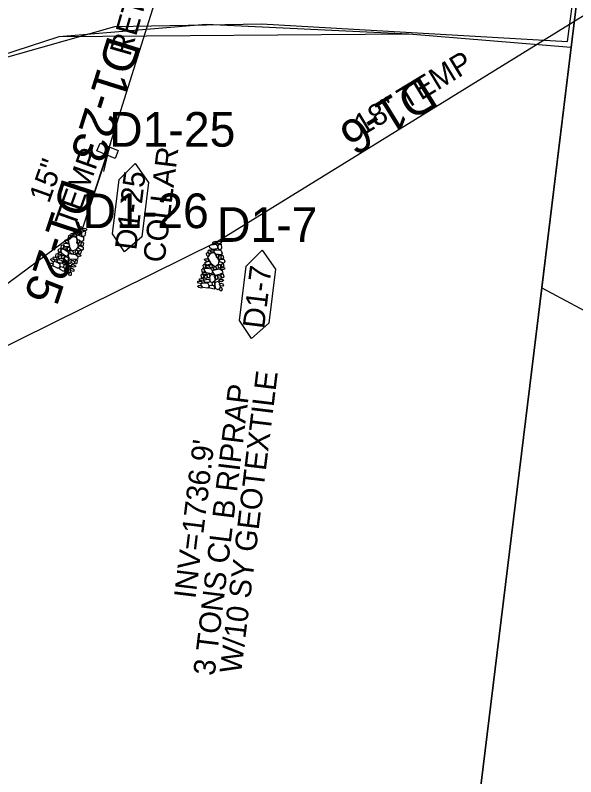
# Model space of a CAD drawing. Extents: x 465700 to 483515, y 488970 to 507540.
# Drawn here: x 481102.1 to 481231.5, y 490088.5 to 490264.2 of the extents above; entities that cross this region are included whole.
import ezdxf

# ---------------------------------------------------------------- set-up
doc = ezdxf.new("R2010")
doc.units = 0
for name, color, linetype in [('Exist Plan Preparation Watershed Blue', 7, 'Continuous'), ('Prop Drainage Structure Box Number Symbol CELL', 7, 'Continuous'), ('Prop Drainage Structure Pipe Collar CELL', 7, 'Continuous'), ('Prop Drainage Structure Pipe Collar Label', 7, 'Continuous'), ('Prop Drainage Structure Pipe CSP 15in', 7, 'Continuous'), ('Prop Drainage Structure Pipe CSP 15in Label', 7, 'Continuous'), ('Prop Drainage Structure Pipe CSP 18in', 7, 'Continuous'), ('Prop Drainage Structure Pipe CSP 18in Label', 7, 'Continuous'), ('Prop Drainage Structure Pipe Plug Label', 7, 'Continuous'), ('Prop Drainage Structure Tops and Inverts LABEL', 7, 'Continuous'), ('Prop Erosion Rip Rap Pad at Outlet CELL', 7, 'Continuous'), ('Prop Erosion Rip Rap Pad at Outlet Label', 7, 'Continuous'), ('Prop NEU Channel Block Detail Label', 7, 'Continuous'), ('Scratch_Level_4', 7, 'Continuous'), ('Scratch_Level_8', 7, 'Continuous')]:
    doc.layers.add(name, color=color, linetype=linetype)

msp = doc.modelspace()

# ---------------------------------------------------------------- linework, layer by layer
at = {"layer": 'Exist Plan Preparation Watershed Blue'}
for points in [[(481178.35, 489921.07), (481181.18, 489944.23), (481192.1, 489942.89), (481199.42, 490002.85), (481223.67, 490201.37), (481232.65, 490274.58), (481301.55, 490839.02), (481357.88, 490832.14), (481339.74, 490683.62), (481315.49, 490485.09), (481303.36, 490385.83), (481279.12, 490187.3), (481254.87, 489988.78), (481242.75, 489889.52)], [(480982.54, 490200.49), (481022.64, 490226.93), (481057.88, 490239.62), (481085.68, 490250.52), (481125.08, 490261.61), (481159, 490262.25), (481229.67, 490258.2), (481254.1, 490443.2), (481288.29, 490738.89), (481339.74, 490683.62), (481381.2, 490650.46), (481429.31, 490629.05), (481609.7, 490592.3), (481802.24, 490660.02), (481819.54, 490679.79), (481842.61, 490718.46), (481669.68, 490775.55), (481613.6, 490791.65)]]:
    msp.add_lwpolyline(points, dxfattribs=at)
msp.add_lwpolyline([(481241.45, 490191.91), (481273.35, 490227.27), (481291.24, 490286.57), (481303.36, 490385.83), (481311.9, 490453.82), (481327.61, 490584.35), (481339.74, 490683.62), (481353.35, 490795.1), (481357.83, 490831.75), (481325.41, 490836.1), (481323.3, 490836.37), (481263.76, 490349.7), (481254.45, 490271.98), (481232.65, 490274.58), (481223.67, 490201.37)], close=True, dxfattribs=at)
at = {"layer": 'Prop Drainage Structure Box Number Symbol CELL'}
for points in [[(481124.59, 490213.81), (481126.12, 490226.32), (481129.83, 490230.01), (481132.9, 490225.66), (481131.37, 490213.14), (481127.34, 490209.61), (481124.59, 490213.81)], [(481153.89, 490193.82), (481155.42, 490206.33), (481159.13, 490210.02), (481162.2, 490205.67), (481160.67, 490193.15), (481156.64, 490189.62), (481153.89, 490193.82)]]:
    msp.add_lwpolyline(points, dxfattribs=at)
at = {"layer": 'Prop Drainage Structure Pipe Collar CELL'}
msp.add_line((481123.8, 490233.91), (481123.8, 490233.91), dxfattribs=at)
msp.add_line((481123.8, 490233.91), (481123.8, 490233.91), dxfattribs=at)
msp.add_lwpolyline([(481125.9, 490233.06), (481125.16, 490231.22), (481120.95, 490232.92), (481121.69, 490234.76)], close=True, dxfattribs=at)
msp.add_lwpolyline([(481124.08, 490234.62), (481123.8, 490233.91), (481125.9, 490233.06), (481125.16, 490231.22), (481120.95, 490232.92), (481121.69, 490234.76), (481121.69, 490234.76), (481123.8, 490233.91)], dxfattribs=at)
at = {"layer": 'Prop Drainage Structure Pipe CSP 15in'}
msp.add_line((481123.85, 490233.62), (481117.65, 490215.14), dxfattribs=at)
at = {"layer": 'Prop Drainage Structure Pipe CSP 18in'}
msp.add_line((481251.86, 490275.5), (481148.7, 490211.95), dxfattribs=at)
at = {"layer": 'Prop Erosion Rip Rap Pad at Outlet CELL'}
for p, q in [((481117.66, 490215.11), (481117.66, 490215.11)), ((481117.66, 490215.11), (481117.66, 490215.11)), ((481148.7, 490211.95), (481148.7, 490211.95)), ((481148.7, 490211.95), (481148.7, 490211.95))]:
    msp.add_line(p, q, dxfattribs=at)
for points in [[(481117.52, 490214.84), (481117.3, 490214.87), (481116.76, 490214.88), (481116.71, 490215.23), (481116.79, 490215.4), (481117.46, 490215.38), (481117.66, 490215.11), (481117.52, 490214.84)], [(481114.47, 490212.67), (481114.39, 490212.96), (481114.5, 490213.45), (481114.77, 490213.57), (481114.97, 490213.46), (481114.86, 490212.82), (481114.68, 490212.68), (481114.47, 490212.67)], [(481115.04, 490213.1), (481114.92, 490213.36), (481115.03, 490213.85), (481115.33, 490213.95), (481115.5, 490213.87), (481115.43, 490213.24), (481115.24, 490213.09), (481115.04, 490213.1)], [(481115.63, 490213.94), (481115.84, 490213.85), (481116.24, 490213.66), (481116.22, 490213.33), (481116.13, 490213.16), (481115.59, 490213.43), (481115.42, 490213.75), (481115.63, 490213.94)], [(481115.73, 490214.9), (481116.17, 490214.89), (481117.19, 490214.73), (481117.45, 490214.07), (481117.17, 490213.6), (481115.97, 490213.86), (481115.59, 490214.38), (481115.67, 490214.79)], [(481116.45, 490213.55), (481116.94, 490213.44), (481117.85, 490213.01), (481117.87, 490212.24), (481117.51, 490211.96), (481116.43, 490212.56), (481116.25, 490213.12), (481116.45, 490213.55)], [(481117.48, 490213.22), (481117.45, 490213.57), (481117.51, 490214.21), (481118, 490214.43), (481118.36, 490214.26), (481118.14, 490213.36), (481117.84, 490213.18), (481117.48, 490213.22)], [(481118.49, 490214.52), (481118.25, 490214.54), (481117.68, 490214.57), (481117.68, 490214.9), (481117.75, 490215.08), (481118.37, 490215.04), (481118.62, 490214.79), (481118.49, 490214.52)], [(481113.66, 490212.38), (481113.97, 490212.32), (481114.42, 490212.14), (481114.37, 490211.79), (481114.2, 490211.58), (481113.66, 490211.93), (481113.55, 490212.22), (481113.66, 490212.38)], [(481115.13, 490209.95), (481114.71, 490210.69), (481114.4, 490212.4), (481115.35, 490213.16), (481116.16, 490213.02), (481116.6, 490210.91), (481116.07, 490210.08), (481115.17, 490209.78)], [(481116.47, 490211.56), (481116.35, 490211.82), (481116.47, 490212.31), (481116.76, 490212.43), (481116.91, 490212.31), (481116.84, 490211.71), (481116.69, 490211.58), (481116.47, 490211.56)], [(481116.84, 490211.1), (481116.74, 490211.4), (481116.89, 490211.86), (481117.15, 490211.99), (481117.35, 490211.89), (481117.24, 490211.23), (481117.05, 490211.11), (481116.84, 490211.1)], [(481117.41, 490210.96), (481117.28, 490211.22), (481117.4, 490211.71), (481117.7, 490211.82), (481117.85, 490211.7), (481117.77, 490211.11), (481117.63, 490210.97), (481117.41, 490210.96)], [(481148.67, 490211.65), (481148.45, 490211.6), (481147.93, 490211.43), (481147.77, 490211.74), (481147.79, 490211.92), (481148.42, 490212.14), (481148.7, 490211.95), (481148.67, 490211.65)], [(481149.69, 490211.68), (481149.46, 490211.62), (481148.91, 490211.45), (481148.79, 490211.76), (481148.8, 490211.95), (481149.39, 490212.13), (481149.71, 490211.98), (481149.69, 490211.68)], [(481112.17, 490209.6), (481112.05, 490209.86), (481112.16, 490210.35), (481112.47, 490210.44), (481112.63, 490210.36), (481112.58, 490209.73), (481112.38, 490209.58), (481112.17, 490209.6)], [(481112.94, 490210.33), (481113.46, 490210.19), (481114.33, 490209.67), (481114.33, 490208.99), (481113.95, 490208.6), (481112.92, 490209.21), (481112.66, 490209.88), (481112.94, 490210.33)], [(481112.81, 490210.43), (481112.69, 490210.68), (481112.79, 490211.17), (481113.1, 490211.27), (481113.26, 490211.19), (481113.21, 490210.56), (481113.01, 490210.41), (481112.81, 490210.43)], [(481114.02, 490210.27), (481113.78, 490210.27), (481113.25, 490210.3), (481113.22, 490210.68), (481113.29, 490210.82), (481113.93, 490210.76), (481114.05, 490210.59), (481114.02, 490210.27)], [(481113.38, 490211.55), (481113.74, 490211.62), (481114.44, 490211.5), (481114.6, 490211.08), (481114.46, 490210.82), (481113.59, 490210.9), (481113.33, 490211.24), (481113.38, 490211.55)], [(481114.23, 490209.88), (481114.1, 490210.13), (481114.25, 490210.62), (481114.51, 490210.74), (481114.71, 490210.64), (481114.63, 490210.02), (481114.43, 490209.87), (481114.23, 490209.88)], [(481114.82, 490209.95), (481115.15, 490209.92), (481115.47, 490209.65), (481115.49, 490209.26), (481115.31, 490209.14), (481114.77, 490209.4), (481114.74, 490209.78), (481114.82, 490209.95)], [(481116.03, 490209.22), (481115.94, 490209.48), (481116.08, 490209.94), (481116.35, 490210.07), (481116.55, 490209.96), (481116.44, 490209.35), (481116.25, 490209.23), (481116.03, 490209.22)], [(481116.85, 490211.06), (481117.26, 490210.99), (481117.8, 490210.73), (481117.78, 490210.17), (481117.5, 490209.96), (481116.77, 490210.41), (481116.72, 490210.81), (481116.85, 490211.06)], [(481116.85, 490209.14), (481116.73, 490209.41), (481116.86, 490209.89), (481117.14, 490210), (481117.29, 490209.89), (481117.23, 490209.3), (481117.07, 490209.17), (481116.85, 490209.14)], [(481146.93, 490209.17), (481146.73, 490209.37), (481146.66, 490209.87), (481146.91, 490210.07), (481147.1, 490210.04), (481147.25, 490209.43), (481147.12, 490209.22), (481146.93, 490209.17)], [(481146.96, 490211.09), (481147.38, 490211.23), (481148.39, 490211.44), (481148.86, 490210.9), (481148.76, 490210.37), (481147.54, 490210.2), (481147.01, 490210.56), (481146.95, 490210.97)], [(481147.2, 490210.16), (481147.42, 490210.14), (481147.87, 490210.1), (481147.96, 490209.79), (481147.94, 490209.6), (481147.34, 490209.66), (481147.07, 490209.91), (481147.2, 490210.16)], [(481148.1, 490210.07), (481148.59, 490210.14), (481149.6, 490210.04), (481149.88, 490209.33), (481149.64, 490208.94), (481148.42, 490209.14), (481148.06, 490209.6), (481148.1, 490210.07)], [(481149.18, 490210.12), (481149.03, 490210.44), (481148.87, 490211.05), (481149.26, 490211.43), (481149.65, 490211.39), (481149.76, 490210.48), (481149.53, 490210.2), (481149.18, 490210.12)], [(481110.97, 490208.47), (481111.28, 490208.42), (481111.74, 490208.25), (481111.69, 490207.9), (481111.51, 490207.69), (481110.97, 490208.03), (481110.87, 490208.33), (481110.97, 490208.47)], [(481111.55, 490208.37), (481111.49, 490208.7), (481111.58, 490209.2), (481111.86, 490209.26), (481112.02, 490209.18), (481111.97, 490208.54), (481111.77, 490208.39), (481111.55, 490208.37)], [(481112.83, 490208.93), (481112.61, 490208.96), (481112.12, 490209.08), (481112.02, 490209.37), (481112.07, 490209.51), (481112.62, 490209.5), (481112.83, 490209.26), (481112.85, 490209.04)], [(481112.17, 490208.03), (481112.19, 490208.23), (481112.22, 490208.76), (481112.6, 490208.83), (481112.77, 490208.75), (481112.69, 490208.07), (481112.43, 490208.02), (481112.17, 490208.03)], [(481112.95, 490208), (481112.83, 490208.3), (481112.95, 490208.78), (481113.25, 490208.88), (481113.41, 490208.77), (481113.33, 490208.18), (481113.16, 490208.01), (481112.95, 490208)], [(481114.37, 490208.34), (481114.35, 490207.9), (481114.18, 490206.85), (481113.54, 490206.63), (481113.07, 490206.86), (481113.35, 490208.05), (481113.75, 490208.53), (481114.25, 490208.36)], [(481116.34, 490207.9), (481115.81, 490207.86), (481114.62, 490207.93), (481114.36, 490208.85), (481114.57, 490209.29), (481116.03, 490209.05), (481116.54, 490208.48), (481116.46, 490207.85)], [(481117.18, 490208.66), (481116.93, 490208.58), (481116.51, 490208.66), (481116.32, 490208.96), (481116.46, 490209.25), (481117.03, 490209.06), (481117.26, 490208.84), (481117.18, 490208.66)], [(481146.54, 490208.56), (481146.37, 490208.81), (481146.3, 490209.31), (481146.52, 490209.51), (481146.74, 490209.48), (481146.86, 490208.84), (481146.74, 490208.65), (481146.54, 490208.56)], [(481148.09, 490206.23), (481147.44, 490206.79), (481146.57, 490208.3), (481147.2, 490209.33), (481148.01, 490209.48), (481149.15, 490207.64), (481148.93, 490206.69), (481148.19, 490206.1)], [(481148.8, 490208.21), (481148.6, 490208.41), (481148.55, 490208.91), (481148.77, 490209.12), (481148.95, 490209.06), (481149.1, 490208.48), (481149, 490208.3), (481148.8, 490208.21)], [(481149.3, 490207.9), (481149.11, 490208.15), (481149.09, 490208.63), (481149.29, 490208.84), (481149.52, 490208.82), (481149.64, 490208.16), (481149.5, 490207.99), (481149.3, 490207.9)], [(481149.89, 490207.97), (481149.68, 490208.17), (481149.62, 490208.67), (481149.86, 490208.88), (481150.04, 490208.82), (481150.18, 490208.23), (481150.09, 490208.05), (481149.89, 490207.97)], [(481110.11, 490207.1), (481110.41, 490207.04), (481110.87, 490206.87), (481110.82, 490206.52), (481110.64, 490206.31), (481110.1, 490206.65), (481110, 490206.95), (481110.11, 490207.1)], [(481110.41, 490208.07), (481110.72, 490208.01), (481111.18, 490207.83), (481111.13, 490207.48), (481110.95, 490207.27), (481110.41, 490207.62), (481110.31, 490207.91), (481110.41, 490208.07)], [(481111.03, 490207.46), (481111.53, 490207.3), (481112.42, 490206.91), (481112.42, 490206.12), (481112.01, 490205.78), (481110.97, 490206.37), (481110.8, 490206.98), (481111.03, 490207.46)], [(481112.98, 490207.01), (481112.59, 490207), (481111.9, 490207.2), (481111.76, 490207.6), (481111.9, 490207.87), (481112.73, 490207.71), (481113.02, 490207.46), (481112.98, 490207.01)], [(481113.42, 490205.87), (481113.3, 490206.13), (481113.4, 490206.63), (481113.7, 490206.73), (481113.87, 490206.64), (481113.81, 490206), (481113.62, 490205.85), (481113.42, 490205.87)], [(481114.81, 490206.43), (481114.91, 490205.93), (481114.76, 490204.92), (481114.09, 490204.65), (481113.67, 490204.99), (481113.91, 490206.2), (481114.28, 490206.52), (481114.85, 490206.5)], [(481114.53, 490206.95), (481114.44, 490207.18), (481114.53, 490207.74), (481114.83, 490207.84), (481114.98, 490207.72), (481114.92, 490207.09), (481114.78, 490206.95), (481114.53, 490206.95)], [(481115.14, 490207.67), (481115.46, 490207.65), (481115.78, 490207.37), (481115.81, 490206.98), (481115.62, 490206.86), (481115.08, 490207.12), (481115.05, 490207.5), (481115.14, 490207.67)], [(481116, 490206.19), (481115.66, 490206.11), (481115.23, 490206.23), (481115.07, 490206.51), (481115.19, 490206.79), (481115.76, 490206.59), (481116, 490206.4), (481116, 490206.19)], [(481116, 490206.88), (481115.86, 490207.15), (481115.98, 490207.63), (481116.27, 490207.75), (481116.42, 490207.63), (481116.36, 490207.05), (481116.22, 490206.91), (481116, 490206.88)], [(481145.75, 490205.89), (481145.54, 490206.09), (481145.48, 490206.59), (481145.73, 490206.79), (481145.92, 490206.76), (481146.08, 490206.15), (481145.94, 490205.94), (481145.75, 490205.89)], [(481145.88, 490208.01), (481146.19, 490208.06), (481146.68, 490208.06), (481146.75, 490207.71), (481146.65, 490207.45), (481146.03, 490207.59), (481145.83, 490207.83), (481145.88, 490208.01)], [(481145.9, 490207.14), (481146.21, 490207.33), (481146.91, 490207.46), (481147.21, 490207.12), (481147.17, 490206.82), (481146.32, 490206.6), (481145.96, 490206.83), (481145.9, 490207.14)], [(481146.94, 490206.16), (481146.71, 490206.07), (481146.2, 490205.92), (481146.04, 490206.27), (481146.06, 490206.43), (481146.69, 490206.59), (481146.86, 490206.47), (481146.94, 490206.16)], [(481147.27, 490205.87), (481147.06, 490206.06), (481147.04, 490206.56), (481147.24, 490206.77), (481147.46, 490206.74), (481147.6, 490206.13), (481147.46, 490205.92), (481147.27, 490205.87)], [(481149.19, 490205.86), (481149.02, 490206.07), (481148.99, 490206.55), (481149.2, 490206.76), (481149.43, 490206.74), (481149.53, 490206.12), (481149.39, 490205.95), (481149.19, 490205.86)], [(481149.33, 490207.87), (481149.74, 490207.95), (481150.33, 490207.89), (481150.51, 490207.35), (481150.32, 490207.06), (481149.47, 490207.24), (481149.29, 490207.59), (481149.33, 490207.87)], [(481149.99, 490206.06), (481149.79, 490206.28), (481149.73, 490206.78), (481149.96, 490206.97), (481150.14, 490206.91), (481150.28, 490206.34), (481150.19, 490206.17), (481149.99, 490206.06)], [(481112.62, 490206.25), (481112.97, 490206.15), (481113.55, 490205.87), (481113.5, 490205.31), (481113.3, 490205.08), (481112.5, 490205.59), (481112.43, 490205.96), (481112.62, 490206.25)], [(481114.61, 490204.12), (481114.48, 490204.39), (481114.6, 490204.87), (481114.89, 490204.99), (481115.04, 490204.87), (481114.98, 490204.28), (481114.83, 490204.15), (481114.61, 490204.12)], [(481114.96, 490205.89), (481115.28, 490205.86), (481115.6, 490205.58), (481115.62, 490205.2), (481115.43, 490205.08), (481114.89, 490205.34), (481114.88, 490205.73), (481114.96, 490205.89)], [(481145.44, 490204.9), (481145.23, 490205.1), (481145.17, 490205.6), (481145.42, 490205.79), (481145.61, 490205.77), (481145.77, 490205.16), (481145.63, 490204.95), (481145.44, 490204.9)], [(481146.28, 490204.49), (481146.06, 490204.44), (481145.56, 490204.39), (481145.37, 490204.63), (481145.37, 490204.78), (481145.88, 490204.95), (481146.17, 490204.81), (481146.26, 490204.61)], [(481145.9, 490205.85), (481146.44, 490205.89), (481147.43, 490205.7), (481147.67, 490205.06), (481147.45, 490204.56), (481146.27, 490204.78), (481145.79, 490205.33), (481145.9, 490205.85)], [(481149.94, 490204.72), (481149.44, 490204.51), (481148.31, 490204.17), (481147.75, 490204.94), (481147.79, 490205.43), (481149.25, 490205.7), (481149.92, 490205.34), (481150.06, 490204.72)], [(481147.8, 490206.13), (481148.12, 490206.22), (481148.51, 490206.07), (481148.67, 490205.71), (481148.54, 490205.54), (481147.94, 490205.6), (481147.78, 490205.94), (481147.8, 490206.13)], [(481150.46, 490205.73), (481150.25, 490205.57), (481149.83, 490205.49), (481149.55, 490205.71), (481149.58, 490206.04), (481150.19, 490206.05), (481150.47, 490205.92), (481150.46, 490205.73)], [(481144.69, 490203.42), (481145, 490203.49), (481145.49, 490203.48), (481145.56, 490203.13), (481145.47, 490202.88), (481144.84, 490203.02), (481144.64, 490203.25), (481144.69, 490203.42)], [(481145.27, 490203.53), (481145.1, 490203.82), (481145.01, 490204.32), (481145.26, 490204.48), (481145.43, 490204.45), (481145.61, 490203.83), (481145.47, 490203.62), (481145.27, 490203.53)], [(481147.07, 490202.74), (481146.72, 490202.6), (481145.99, 490202.55), (481145.73, 490202.88), (481145.77, 490203.18), (481146.6, 490203.32), (481146.96, 490203.17), (481147.07, 490202.74)], [(481145.97, 490203.42), (481145.92, 490203.61), (481145.77, 490204.12), (481146.1, 490204.32), (481146.28, 490204.3), (481146.44, 490203.64), (481146.21, 490203.5), (481145.97, 490203.42)], [(481146.71, 490203.66), (481146.5, 490203.9), (481146.44, 490204.39), (481146.7, 490204.59), (481146.88, 490204.54), (481147.01, 490203.96), (481146.91, 490203.75), (481146.71, 490203.66)], [(481147.93, 490204.47), (481148.06, 490204.05), (481148.26, 490203), (481147.73, 490202.57), (481147.21, 490202.63), (481147.07, 490203.84), (481147.28, 490204.43), (481147.81, 490204.44)], [(481148.56, 490203.22), (481148.39, 490203.4), (481148.28, 490203.96), (481148.53, 490204.15), (481148.71, 490204.09), (481148.88, 490203.48), (481148.79, 490203.3), (481148.56, 490203.22)], [(481148.88, 490204.1), (481149.19, 490204.18), (481149.59, 490204.04), (481149.74, 490203.68), (481149.61, 490203.5), (481149.01, 490203.56), (481148.85, 490203.91), (481148.88, 490204.1)], [(481150.19, 490203), (481149.9, 490202.81), (481149.46, 490202.78), (481149.21, 490202.99), (481149.23, 490203.29), (481149.84, 490203.3), (481150.13, 490203.2), (481150.19, 490203)], [(481149.96, 490203.65), (481149.74, 490203.85), (481149.69, 490204.35), (481149.92, 490204.56), (481150.1, 490204.5), (481150.24, 490203.93), (481150.16, 490203.75), (481149.96, 490203.65)], [(481144.3, 490202.85), (481144.61, 490202.91), (481145.1, 490202.9), (481145.17, 490202.55), (481145.08, 490202.29), (481144.45, 490202.43), (481144.26, 490202.67), (481144.3, 490202.85)], [(481144.34, 490201.84), (481144.65, 490201.89), (481145.14, 490201.88), (481145.21, 490201.53), (481145.12, 490201.28), (481144.49, 490201.42), (481144.3, 490201.66), (481144.34, 490201.84)], [(481145.09, 490202.49), (481145.61, 490202.52), (481146.59, 490202.45), (481146.86, 490201.71), (481146.59, 490201.25), (481145.41, 490201.45), (481145.04, 490201.97), (481145.09, 490202.49)], [(481147, 490201.9), (481147.36, 490201.93), (481148, 490201.86), (481148.15, 490201.32), (481148.04, 490201.04), (481147.12, 490201.24), (481146.92, 490201.57), (481147, 490201.9)], [(481147.88, 490201.81), (481147.68, 490202.03), (481147.6, 490202.53), (481147.85, 490202.72), (481148.04, 490202.7), (481148.2, 490202.08), (481148.08, 490201.87), (481147.88, 490201.81)], [(481149, 490202.82), (481149.26, 490202.39), (481149.46, 490201.38), (481148.93, 490200.9), (481148.42, 490201.08), (481148.23, 490202.3), (481148.47, 490202.72), (481149.01, 490202.9)], [(481149.32, 490202.37), (481149.63, 490202.44), (481150.03, 490202.29), (481150.17, 490201.94), (481150.04, 490201.76), (481149.44, 490201.82), (481149.3, 490202.18), (481149.32, 490202.37)], [(481149.59, 490200.58), (481149.38, 490200.79), (481149.33, 490201.28), (481149.57, 490201.49), (481149.75, 490201.43), (481149.89, 490200.86), (481149.79, 490200.69), (481149.59, 490200.58)]]:
    msp.add_lwpolyline(points, dxfattribs=at)
at = {"layer": 'Prop NEU Channel Block Detail Label'}
for points in [[(481117.66, 490215.11), (481042.13, 490159.23), (481040.74, 490147.91)], [(481148.7, 490211.95), (481042.13, 490159.23), (481042.13, 490159.23)]]:
    msp.add_lwpolyline(points, dxfattribs=at)
at = {"layer": 'Scratch_Level_4'}
msp.add_line((481122.53, 490228.15), (481123.85, 490233.73), dxfattribs=at)
for points in [[(480982.54, 490200.49), (481022.64, 490226.93), (481065.13, 490244.01), (481112.21, 490259.33), (481146.21, 490262.17), (481193, 490259.96), (481230.44, 490256.86), (481223.67, 490201.37), (481199.42, 490002.85), (481192.1, 489942.89), (481181.18, 489944.23), (481178.35, 489921.07)], [(480982.54, 490200.49), (481022.64, 490226.93), (481065.13, 490244.01), (481112.21, 490259.33), (481193, 490259.96), (481230.44, 490256.86), (481199.42, 490002.85), (481192.1, 489942.89), (481181.18, 489944.23), (481170.35, 489851.13)]]:
    msp.add_lwpolyline(points, dxfattribs=at)
at = {"layer": 'Scratch_Level_8'}
for p, q in [((481138.61, 490281), (481123.8, 490233.91)), ((481251.86, 490275.5), (481148.7, 490211.95)), ((481123.8, 490233.91), (481117.66, 490215.11))]:
    msp.add_line(p, q, dxfattribs=at)

# ---------------------------------------------------------------- texts
at = {"layer": 'Prop Drainage Structure Box Number Symbol CELL'}
for s, p in [('D1-25', (481130.05, 490209.89)), ('D1-7', (481159.57, 490191.74))]:
    msp.add_text(s, height=5, rotation=83.0394, dxfattribs=at).set_placement(p)
at = {"layer": 'Prop Drainage Structure Pipe Collar Label'}
msp.add_text('COLLAR', height=5, rotation=83.0423, dxfattribs=at).set_placement((481136.56, 490206.99))
at = {"layer": 'Prop Drainage Structure Pipe CSP 15in Label'}
for s, p in [('TEMP', (481115.83, 490214.98)), ('15" ', (481109.88, 490220.66))]:
    msp.add_text(s, height=5, rotation=70.4422, dxfattribs=at).set_placement(p)
at = {"layer": 'Prop Drainage Structure Pipe CSP 18in Label'}
msp.add_text('18" TEMP', height=5, rotation=31.1756, dxfattribs=at).set_placement((481182.3, 490236.34))
at = {"layer": 'Prop Drainage Structure Pipe Plug Label'}
msp.add_text('RETAIN', height=5, rotation=73.9057, dxfattribs=at).set_placement((481128.64, 490254.58))
at = {"layer": 'Prop Drainage Structure Tops and Inverts LABEL'}
msp.add_text("INV=1736.9'", height=5, rotation=83.0394, dxfattribs=at).set_placement((481143.7, 490129.44))
at = {"layer": 'Prop Erosion Rip Rap Pad at Outlet Label'}
for s, p in [('W/10 SY GEOTEXTILE', (481154.24, 490112.15)), ('3 TONS CL B RIPRAP', (481148.13, 490111.67))]:
    msp.add_text(s, height=5, rotation=83.0394, dxfattribs=at).set_placement(p)
at = {"layer": 'Scratch_Level_8'}
for s, rotation, p in [('D1-23', 252.5432, (481123.57, 490259.85)), ('D1-6', 211.6357, (481196.09, 490250.54)), ('D1-25', 251.9215, (481113.12, 490226.99))]:
    msp.add_text(s, height=8, rotation=rotation, dxfattribs=at).set_placement(p)
for s, p in [('D1-25', (481123.8, 490233.91)), ('D1-26', (481117.66, 490215.11)), ('D1-7', (481148.7, 490211.95))]:
    msp.add_text(s, height=8, dxfattribs=at).set_placement(p)

doc.saveas('drawing.dxf')
